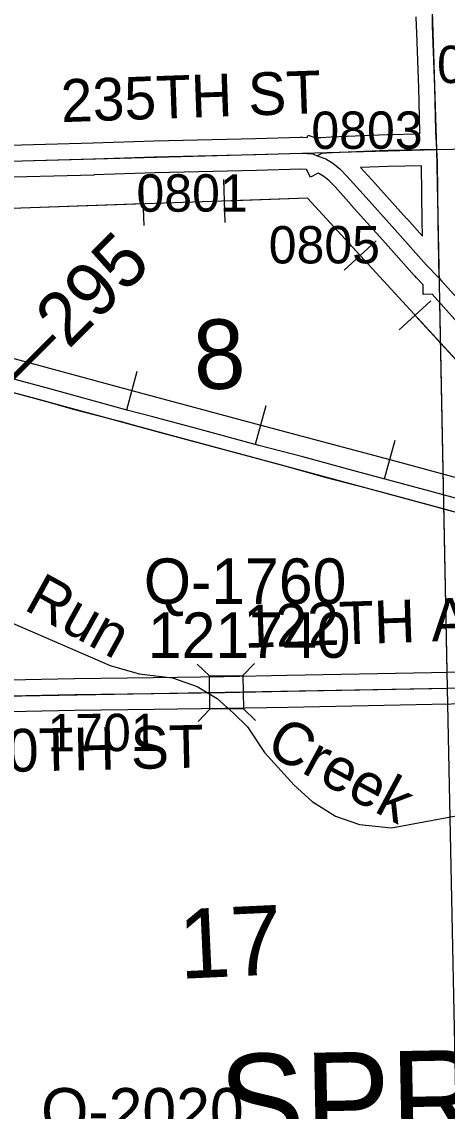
# Model space of a CAD drawing. Extents: x 128.7 to 185.5, y -21.4 to 12.6.
# Drawn here: x 135.429 to 136.225, y -10.447 to -8.408 of the extents above; entities that cross this region are included whole.
import ezdxf

# ---------------------------------------------------------------- set-up
doc = ezdxf.new("R2010")
doc.units = 0
for name, color, linetype in [('tdCoHydroRiver', 7, 'Continuous'), ('tdCoHydroTxtLg', 7, 'Continuous'), ('tdCoPipe', 7, 'Continuous'), ('tdCoPriCL', 7, 'Continuous'), ('tdCoPrimary', 7, 'Continuous'), ('tdCoPriNonDiv', 7, 'Continuous'), ('tdCoPriNonDivCL', 7, 'Continuous'), ('tdCoRRCL', 7, 'Continuous'), ('tdCoSecRdNmbr', 7, 'Continuous'), ('tdCoSecRdTxt', 7, 'Continuous'), ('tdCoSecRteBand', 7, 'Continuous'), ('tdCoSecRteCL', 7, 'Continuous'), ('tdCoSectLine', 7, 'Continuous'), ('tdCoSectLinePart', 7, 'Continuous'), ('tdCoSectNmbr', 7, 'Continuous'), ('tdCoStrucSec', 7, 'Continuous'), ('tdCoStrucSecCoName', 7, 'Continuous'), ('tdCoStrucSecFHWANum', 7, 'Continuous'), ('tdCoSurfAsphalt', 7, 'Continuous'), ('tdCoSurfGravel', 7, 'Continuous'), ('tdCoTwpNameTxt', 7, 'Continuous'), ('tdStHwyPriRefPost1', 7, 'Continuous'), ('tdStHwyPriRefPost5', 7, 'Continuous')]:
    doc.layers.add(name, color=color, linetype=linetype)

msp = doc.modelspace()

# ---------------------------------------------------------------- linework, layer by layer
at = {"layer": 'tdCoHydroRiver'}
msp.add_lwpolyline([(135.4112, -9.5334), (135.5944, -9.6129), (135.6487, -9.6285), (135.7107, -9.6361), (135.7571, -9.652), (135.7943, -9.6745), (135.8253, -9.7019), (135.8513, -9.7279), (135.8828, -9.7759), (135.9384, -9.8372), (135.9725, -9.8678), (136.0159, -9.8948), (136.0606, -9.9108), (136.1208, -9.9168), (136.2416, -9.8941), (136.2762, -9.8898), (136.2874, -9.8958), (136.3071, -9.9189), (136.3181, -9.9674), (136.3265, -9.9861), (136.3429, -10.0045), (136.3573, -10.012), (136.3936, -10.0124)], dxfattribs=at)
at = {"layer": 'tdCoPipe'}
for p, q in [((135.6576, -8.7889), (135.6548, -8.7084)), ((135.8097, -8.7836), (135.8068, -8.7032)), ((136.0324, -8.8725), (136.0918, -8.818)), ((136.1353, -8.9845), (136.1946, -8.9301))]:
    msp.add_line(p, q, dxfattribs=at)
for points in [[(136.9009, -9.4255), (136.8169, -9.4094), (136.5505, -9.3406), (136.5159, -9.3231), (136.4089, -9.2225), (136.4044, -9.218), (135.9635, -8.7378), (135.3912, -8.758), (135.204, -8.7612), (134.6962, -8.7684), (134.6297, -8.7639), (134.5618, -8.7314), (134.4564, -8.6441), (134.037, -8.172)], [(135.6562, -8.7486), (135.3912, -8.758), (135.3552, -8.7586)], [(136.0621, -8.8452), (135.9635, -8.7378), (135.8082, -8.7433)], [(136.3687, -9.1791), (136.165, -8.9573)]]:
    msp.add_lwpolyline(points, dxfattribs=at)
at = {"layer": 'tdCoPriCL'}
msp.add_lwpolyline([(135.3283, -9.0791), (135.4689, -9.1164), (135.6955, -9.1782), (135.9139, -9.2369), (136.2027, -9.3154), (136.2153, -9.3188), (136.2808, -9.3366)], dxfattribs=at)
at = {"layer": 'tdCoPrimary'}
msp.add_lwpolyline([(135.3286, -9.0791), (135.4693, -9.1164), (135.5251, -9.1326), (135.6127, -9.1554), (135.628, -9.1597), (135.6958, -9.1782), (135.8357, -9.2162), (135.9143, -9.2369), (135.9988, -9.2607), (136.0736, -9.2801), (136.1173, -9.2921), (136.2031, -9.3154), (136.2812, -9.3366)], dxfattribs=at)
msp.add_lwpolyline([(135.3286, -9.0791), (135.4693, -9.1164), (135.5251, -9.1326), (135.6127, -9.1554), (135.628, -9.1597), (135.6958, -9.1782), (135.8357, -9.2162), (135.9143, -9.2369), (135.9988, -9.2607), (136.0736, -9.2801), (136.1173, -9.2921), (136.2031, -9.3154), (136.2812, -9.3366)], dxfattribs=at)
msp.add_lwpolyline([(135.3286, -9.0791), (135.4693, -9.1164), (135.5251, -9.1326), (135.6127, -9.1554), (135.628, -9.1597), (135.6958, -9.1782), (135.8357, -9.2162), (135.9143, -9.2369), (135.9988, -9.2607), (136.0736, -9.2801), (136.1173, -9.2921), (136.2031, -9.3154), (136.2812, -9.3366)], dxfattribs=at)
at = {"layer": 'tdCoPriNonDiv'}
msp.add_lwpolyline([(135.3035, -9.0723), (136.2808, -9.3366), (136.5165, -9.4), (136.7417, -9.4618), (136.7951, -9.4745), (136.8368, -9.4867), (136.8909, -9.5065), (136.9301, -9.5247), (136.9679, -9.5466), (137.215, -9.7033), (137.2702, -9.7379), (137.3155, -9.7595), (137.3489, -9.7718), (137.3979, -9.7839), (137.427, -9.7885), (137.4563, -9.7912), (137.4858, -9.7919), (137.5143, -9.7906), (137.5568, -9.7854), (137.6501, -9.7633), (137.7633, -9.7326)], dxfattribs=at)
at = {"layer": 'tdCoPriNonDivCL'}
msp.add_lwpolyline([(135.3283, -9.0791), (135.4689, -9.1164), (135.5247, -9.1326), (135.6124, -9.1554), (135.6276, -9.1597), (135.6955, -9.1782), (135.8353, -9.2162), (135.9139, -9.2369), (135.9985, -9.2607), (136.0732, -9.2801), (136.1169, -9.2921), (136.2027, -9.3154), (136.2808, -9.3366)], dxfattribs=at)
msp.add_lwpolyline([(135.3283, -9.0791), (135.4689, -9.1164), (135.5247, -9.1326), (135.6124, -9.1554), (135.6276, -9.1597), (135.6955, -9.1782), (135.8353, -9.2162), (135.9139, -9.2369), (135.9985, -9.2607), (136.0732, -9.2801), (136.1169, -9.2921), (136.2027, -9.3154), (136.2808, -9.3366)], dxfattribs=at)
at = {"layer": 'tdCoRRCL'}
for p, q in [((135.6251, -9.1341), (135.6446, -9.0617)), ((135.8664, -9.1987), (135.886, -9.1263)), ((136.1079, -9.2635), (136.1273, -9.191))]:
    msp.add_line(p, q, dxfattribs=at)
for points in [[(135.3934, -9.0327), (135.6349, -9.098), (135.8763, -9.1628), (136.1177, -9.2273), (136.359, -9.2926)], [(136.2682, -9.3071), (136.1924, -9.2867), (136.1413, -9.2725), (136.0551, -9.2494), (135.9549, -9.2224), (135.8726, -9.2007), (135.7557, -9.169), (135.6739, -9.1475), (135.6281, -9.1351), (135.5827, -9.1228), (135.481, -9.095), (135.3832, -9.0688)]]:
    msp.add_lwpolyline(points, dxfattribs=at)
at = {"layer": 'tdCoSecRteBand'}
for points in [[(135.3608, -8.6399), (135.5621, -8.6345), (135.6762, -8.6305), (135.6764, -8.6305), (135.6766, -8.6305), (135.8662, -8.6263), (135.9504, -8.6234), (135.9521, -8.6233), (135.9538, -8.6235), (135.963, -8.6242), (135.9648, -8.6196), (135.9802, -8.6256), (135.9823, -8.6245), (135.9885, -8.6241), (136.0075, -8.6229), (136.0078, -8.6228), (136.0081, -8.6228), (136.1124, -8.6184), (136.1128, -8.6184), (136.1132, -8.6184), (136.174, -8.6173), (136.1738, -8.6136), (136.1738, -8.6132), (136.1738, -8.6128), (136.1718, -8.5311), (136.1681, -8.4282), (136.168, -8.4283), (136.168, -8.4281), (136.1679, -8.4282), (136.1676, -8.4152), (136.1676, -8.415), (136.1672, -8.3982)], [(136.2556, -8.9834), (136.1969, -8.9178), (136.1802, -8.918), (136.18, -8.8998), (136.1674, -8.8867), (136.1648, -8.884), (136.1644, -8.8836), (136.164, -8.8832), (136.1044, -8.8162), (136.0453, -8.7507), (136.0453, -8.7506), (136.0453, -8.7506), (136.015, -8.7169), (136.0036, -8.7049), (135.9938, -8.6971), (135.9844, -8.6915), (135.9836, -8.6912), (135.9689, -8.6988), (135.9614, -8.6842), (135.9508, -8.6834), (135.8682, -8.6863), (135.868, -8.6863), (135.8678, -8.6863), (135.6781, -8.6905), (135.5641, -8.6944), (135.564, -8.6945), (135.5638, -8.6945), (135.3624, -8.6999)], [(136.1786, -8.8093), (136.1782, -8.7817), (136.1782, -8.7817), (136.1782, -8.7817), (136.1768, -8.6773), (136.1146, -8.6783), (136.063, -8.6805), (136.0899, -8.7105), (136.1491, -8.7761), (136.1491, -8.7761), (136.1492, -8.7762), (136.1786, -8.8093)], [(135.3738, -9.6401), (135.5269, -9.6371), (135.527, -9.6371), (135.5271, -9.6371), (135.6755, -9.6352), (135.8074, -9.6332), (135.9257, -9.6312), (136.1954, -9.6258), (136.1954, -9.6258), (136.1955, -9.6258), (136.3401, -9.6231)], [(136.3413, -9.6831), (136.1966, -9.6858), (135.9268, -9.6912), (135.9268, -9.6912), (135.9267, -9.6912), (135.8084, -9.6932), (135.8083, -9.6932), (135.8083, -9.6932), (135.6764, -9.6952), (135.6763, -9.6952), (135.6763, -9.6952), (135.528, -9.6971), (135.3749, -9.7001)]]:
    msp.add_lwpolyline(points, dxfattribs=at)
at = {"layer": 'tdCoSecRteCL'}
for points in [[(136.2055, -8.6468), (136.2038, -8.6121), (136.2018, -8.5302), (136.1976, -8.4143), (136.1972, -8.3975)], [(136.2055, -8.6468), (136.1137, -8.6484), (136.0094, -8.6528), (135.9904, -8.654), (135.9819, -8.6584)], [(136.2098, -8.8876), (136.2082, -8.7813), (136.2067, -8.6706), (136.2055, -8.6468)], [(135.2015, -8.6742), (135.2173, -8.6738), (135.3616, -8.6699), (135.563, -8.6645), (135.6772, -8.6605), (135.8671, -8.6563), (135.9514, -8.6534), (135.9734, -8.6551), (135.9819, -8.6584)], [(135.9819, -8.6584), (135.9976, -8.6645), (136.0109, -8.6724), (136.0239, -8.6827), (136.037, -8.6965), (136.0676, -8.7306), (136.1268, -8.7962), (136.1865, -8.8632), (136.2098, -8.8876)], [(136.2098, -8.8876), (136.2146, -8.8926), (136.278, -8.9634), (136.3512, -9.0445), (136.4331, -9.1347), (136.4504, -9.1536)], [(134.7228, -9.6913), (134.742, -9.6901), (134.8436, -9.6861), (134.945, -9.6827), (135.0382, -9.6792), (135.1472, -9.6755), (135.2666, -9.6721), (135.3743, -9.6701), (135.5275, -9.6671), (135.6759, -9.6652), (135.8079, -9.6632), (135.9262, -9.6612), (136.196, -9.6558), (136.3408, -9.6531), (136.473, -9.6498)]]:
    msp.add_lwpolyline(points, dxfattribs=at)
at = {"layer": 'tdCoSectLine'}
for points in [[(136.1739, -7.6508), (136.2051, -8.6468)], [(136.2051, -8.6468), (137.1949, -8.626)], [(135.2011, -8.6742), (136.2051, -8.6468)], [(136.2051, -8.6468), (136.2247, -9.6553)], [(136.2247, -9.6553), (137.213, -9.6304)], [(135.2206, -9.6734), (136.2247, -9.6553)], [(136.2247, -9.6553), (136.2455, -10.6558)]]:
    msp.add_lwpolyline(points, dxfattribs=at)
at = {"layer": 'tdCoSectLinePart'}
msp.add_lwpolyline([(136.2107, -8.9334), (136.2241, -9.6251)], dxfattribs=at)
at = {"layer": 'tdCoStrucSec'}
for p, q in [((135.7798, -9.6323), (135.7573, -9.6106)), ((135.8424, -9.6313), (135.8641, -9.6088)), ((135.7808, -9.6949), (135.7591, -9.7174)), ((135.8434, -9.6939), (135.8659, -9.7157))]:
    msp.add_line(p, q, dxfattribs=at)
msp.add_lwpolyline([(135.7798, -9.6323), (135.8424, -9.6313), (135.8434, -9.6939), (135.7808, -9.6949)], close=True, dxfattribs=at)
at = {"layer": 'tdCoSurfAsphalt'}
msp.add_lwpolyline([(135.3616, -8.6699), (135.563, -8.6645), (135.6772, -8.6605), (135.8671, -8.6563), (135.9514, -8.6534), (135.9734, -8.6551), (135.9819, -8.6584), (135.9976, -8.6645), (136.0109, -8.6724), (136.0239, -8.6827), (136.037, -8.6965), (136.0676, -8.7306), (136.1268, -8.7962), (136.1865, -8.8632), (136.2098, -8.8876), (136.2146, -8.8926), (136.278, -8.9634)], dxfattribs=at)
at = {"layer": 'tdCoSurfGravel'}
for points in [[(136.2055, -8.6468), (136.2038, -8.6121), (136.2018, -8.5302), (136.1976, -8.4143), (136.1972, -8.3975), (136.1956, -8.3253), (136.1917, -8.2143), (136.1885, -8.1098), (136.184, -8.0116), (136.1811, -7.8854), (136.1771, -7.7606), (136.1744, -7.661)], [(136.2055, -8.6468), (136.1137, -8.6484), (136.0094, -8.6528), (135.9904, -8.654), (135.9819, -8.6584)], [(136.2098, -8.8876), (136.2082, -8.7813), (136.2067, -8.6706), (136.2055, -8.6468)], [(134.7228, -9.6913), (134.742, -9.6901), (134.8436, -9.6861), (134.945, -9.6827), (135.0382, -9.6792), (135.1472, -9.6755), (135.2666, -9.6721), (135.3743, -9.6701), (135.5275, -9.6671), (135.6759, -9.6652), (135.8079, -9.6632), (135.9262, -9.6612), (136.196, -9.6558), (136.3408, -9.6531), (136.473, -9.6498), (136.4816, -9.6496), (136.6394, -9.6459), (136.9188, -9.6393), (136.9517, -9.6385)]]:
    msp.add_lwpolyline(points, dxfattribs=at)

# ---------------------------------------------------------------- texts
at = {"layer": 'tdCoHydroTxtLg'}
for s, rotation, p in [('Run', 331.0482, (135.4304, -9.5069)), ('Creek', 331.6904, (135.8822, -9.7757))]:
    msp.add_text(s, height=0.08, rotation=rotation, dxfattribs=at).set_placement(p)
at = {"layer": 'tdCoSecRdNmbr'}
for s, rotation, p in [('0404', 0.1036, (136.2061, -8.5224)), ('0803', 0.1034, (135.9708, -8.6457)), ('0801', 0.1031, (135.6434, -8.7633)), ('0805', 0.1033, (135.891, -8.8602)), ('1701', 0.1029, (135.4767, -9.7735))]:
    msp.add_text(s, height=0.07, rotation=rotation, dxfattribs=at).set_placement(p)
at = {"layer": 'tdCoSecRdTxt'}
for s, rotation, p in [('235TH ST', 2.0138, (135.5031, -8.5956)), ('122TH AVE', 2, (135.8457, -9.5801)), ('240TH ST', 1.3176, (135.2829, -9.8149))]:
    msp.add_text(s, height=0.08, rotation=rotation, dxfattribs=at).set_placement(p)
at = {"layer": 'tdCoSectNmbr'}
for s, rotation, p in [('8', 2.6555, (135.7528, -9.0971)), ('17', 2.6554, (135.7253, -10.1996))]:
    msp.add_text(s, height=0.13, rotation=rotation, dxfattribs=at).set_placement(p)
at = {"layer": 'tdCoStrucSecCoName'}
for s, p in [('Q-1760', (135.6571, -9.4974)), ('Q-2020', (135.465, -10.489))]:
    msp.add_text(s, height=0.085, dxfattribs=at).set_placement(p)
at = {"layer": 'tdCoStrucSecFHWANum'}
msp.add_text('121740', height=0.085, dxfattribs=at).set_placement((135.6647, -9.5985))
at = {"layer": 'tdCoTwpNameTxt'}
msp.add_text('SPRING', height=0.18, rotation=1.1032, dxfattribs=at).set_placement((135.7991, -10.5213))
at = {"layer": 'tdStHwyPriRefPost1'}
msp.add_text('‒‒295', height=0.1, rotation=45, dxfattribs=at).set_placement((135.4111, -9.1271))
at = {"layer": 'tdStHwyPriRefPost5'}
msp.add_text('‒‒295', height=0.1, rotation=45, dxfattribs=at).set_placement((135.4111, -9.1271))

doc.saveas('drawing.dxf')
